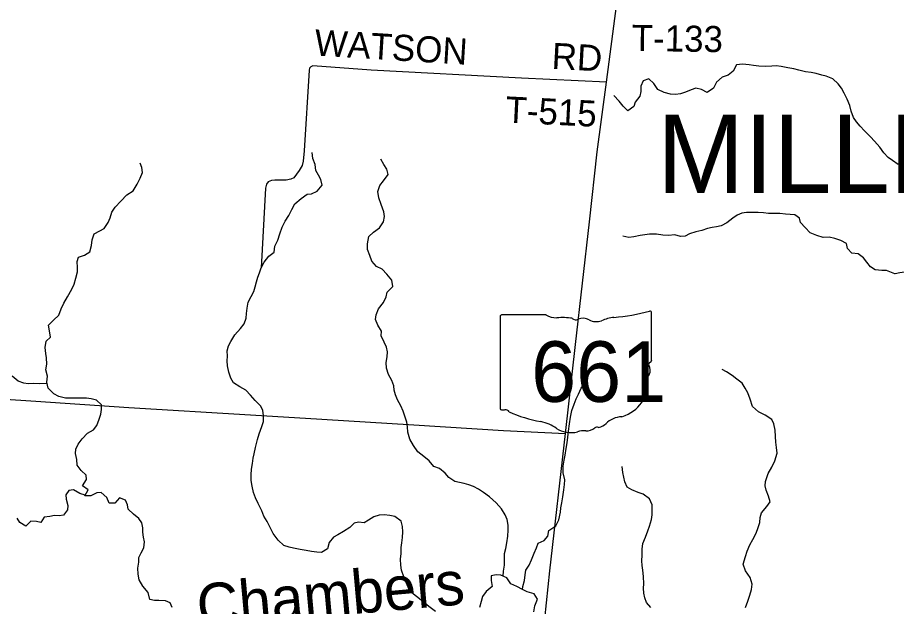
# Model space of a CAD drawing. Extents: x 1759416 to 2214760, y 252598 to 1116833.
# Drawn here: x 1958374 to 1968479, y 831751 to 838519 of the extents above; entities that cross this region are included whole.
import ezdxf

# ---------------------------------------------------------------- set-up
doc = ezdxf.new("R2010")
doc.units = 0
for name, color, linetype in [('GM_X_Minor_River', 7, 'Continuous'), ('GM_X_Minor_River_Text', 7, 'Continuous'), ('GM_X_State_Location', 7, 'Continuous'), ('GM_X_State_Route', 7, 'Continuous'), ('GM_X_State_Shield', 7, 'Continuous'), ('GM_X_Township_Road', 7, 'Continuous'), ('GM_X_Township_Road_Text', 7, 'Continuous'), ('GM_X_Township_Text', 7, 'Continuous')]:
    doc.layers.add(name, color=color, linetype=linetype)

msp = doc.modelspace()

# ---------------------------------------------------------------- linework, layer by layer
at = {"layer": 'GM_X_Minor_River'}
for points in [[(1968498, 836830), (1968435, 836876), (1968383, 836911), (1968336, 836966), (1968287, 837031), (1968226, 837098), (1968180, 837149), (1968111, 837216), (1968064, 837270), (1968019, 837321), (1967985, 837372), (1967958, 837442), (1967943, 837507), (1967914, 837581), (1967877, 837652), (1967848, 837707), (1967810, 837757), (1967749, 837814), (1967673, 837847), (1967621, 837858), (1967556, 837875), (1967500, 837886), (1967432, 837897), (1967356, 837914), (1967300, 837929), (1967230, 837941), (1967152, 837955), (1967098, 837963), (1967048, 837962), (1966968, 837957), (1966898, 837960), (1966836, 837969), (1966784, 837976), (1966710, 837985), (1966640, 837974), (1966603, 837904), (1966545, 837858), (1966474, 837835), (1966411, 837776), (1966374, 837706), (1966304, 837657), (1966238, 837694), (1966172, 837707), (1966120, 837688), (1966052, 837661), (1965995, 837643), (1965939, 837636), (1965883, 837639), (1965807, 837656), (1965736, 837693), (1965689, 837762), (1965633, 837813), (1965567, 837791), (1965540, 837730), (1965539, 837671), (1965527, 837617), (1965476, 837548), (1965461, 837496), (1965390, 837447), (1965337, 837500), (1965290, 837559), (1965230, 837623)], [(1961415, 836109), (1961452, 836178), (1961491, 836246), (1961526, 836314), (1961561, 836377), (1961636, 836439), (1961702, 836490), (1961752, 836493), (1961817, 836522), (1961876, 836594), (1961859, 836658), (1961835, 836709), (1961802, 836763), (1961795, 836831), (1961770, 836900), (1961763, 836968)], [(1959024, 835455), (1959045, 835523), (1959064, 835595), (1959061, 835645), (1959060, 835715), (1959076, 835767), (1959143, 835788), (1959203, 835828), (1959222, 835899), (1959233, 835966), (1959256, 836035), (1959321, 836069), (1959371, 836096), (1959414, 836162), (1959437, 836219), (1959458, 836281), (1959497, 836341), (1959563, 836408), (1959632, 836480), (1959703, 836527), (1959750, 836604), (1959783, 836674), (1959812, 836738), (1959803, 836794), (1959782, 836845)], [(1963958, 832098), (1963960, 832156), (1963974, 832224), (1963971, 832284), (1963972, 832358), (1963987, 832418), (1963998, 832482), (1964011, 832558), (1964016, 832628), (1964015, 832686), (1964004, 832751), (1963982, 832805), (1963937, 832872), (1963876, 832941), (1963801, 833012), (1963732, 833059), (1963674, 833098), (1963616, 833129), (1963563, 833148), (1963509, 833164), (1963457, 833177), (1963403, 833186), (1963334, 833231), (1963290, 833282), (1963225, 833337), (1963159, 833360), (1963108, 833423), (1963045, 833474), (1962977, 833529), (1962926, 833602), (1962883, 833674), (1962862, 833755), (1962857, 833815), (1962848, 833869), (1962807, 833996), (1962780, 834057), (1962741, 834127), (1962718, 834182), (1962705, 834236), (1962701, 834286), (1962678, 834349), (1962639, 834416), (1962614, 834488), (1962611, 834556), (1962622, 834620), (1962627, 834676), (1962617, 834731), (1962590, 834787), (1962555, 834862), (1962558, 834916), (1962517, 834983), (1962489, 835049), (1962498, 835103), (1962525, 835171), (1962582, 835243), (1962611, 835310), (1962622, 835362), (1962687, 835430), (1962676, 835502), (1962621, 835569), (1962567, 835626), (1962500, 835659), (1962446, 835718), (1962423, 835784), (1962398, 835853), (1962399, 835917), (1962412, 836001), (1962467, 836052), (1962534, 836104), (1962583, 836173), (1962591, 836231), (1962584, 836285), (1962553, 836370), (1962526, 836447), (1962517, 836521), (1962540, 836589), (1962583, 836644), (1962634, 836714), (1962619, 836778), (1962584, 836829), (1962550, 836893)], [(1968462, 835574), (1968364, 835612), (1968312, 835611), (1968236, 835618), (1968180, 835654), (1968139, 835707), (1968099, 835758), (1968038, 835805), (1967968, 835810), (1967915, 835863), (1967904, 835921), (1967838, 835956), (1967772, 835979), (1967704, 835996), (1967636, 835993), (1967563, 836014), (1967489, 836043), (1967430, 836106), (1967378, 836163), (1967365, 836213), (1967310, 836252), (1967258, 836256), (1967204, 836261), (1967140, 836266), (1967007, 836268), (1966952, 836273), (1966890, 836278), (1966823, 836278), (1966757, 836277), (1966701, 836270), (1966649, 836247), (1966598, 836213), (1966530, 836160), (1966463, 836125), (1966411, 836113), (1966359, 836106), (1966307, 836095), (1966240, 836072), (1966172, 836055), (1966100, 836035), (1966049, 836008), (1965999, 836003), (1965927, 836022), (1965863, 836013), (1965795, 836017), (1965721, 836031), (1965641, 836030), (1965587, 836022), (1965533, 836013), (1965459, 835998), (1965404, 835993), (1965333, 836008)], [(1963181, 831691), (1963101, 831752), (1963032, 831807), (1962961, 831866), (1962909, 831907), (1962864, 831974), (1962841, 832028), (1962814, 832091), (1962789, 832167), (1962782, 832224), (1962778, 832296), (1962783, 832360), (1962786, 832428), (1962793, 832482), (1962798, 832542), (1962803, 832608), (1962800, 832669), (1962786, 832731), (1962713, 832784), (1962655, 832797), (1962589, 832804), (1962531, 832799), (1962471, 832779), (1962410, 832742), (1962360, 832711), (1962294, 832718), (1962244, 832708), (1962195, 832657), (1962122, 832612), (1962058, 832574), (1962005, 832547), (1961956, 832484), (1961937, 832412), (1961867, 832372), (1961815, 832375), (1961755, 832384), (1961691, 832395), (1961623, 832406), (1961547, 832421), (1961495, 832432), (1961436, 832452), (1961370, 832513), (1961313, 832588), (1961280, 832659), (1961243, 832728), (1961206, 832790), (1961181, 832849), (1961140, 832934), (1961109, 833000), (1961085, 833059), (1961070, 833133), (1961061, 833199), (1961060, 833264), (1961063, 833330), (1961074, 833392), (1961083, 833454), (1961093, 833506), (1961110, 833578), (1961132, 833668), (1961151, 833736), (1961182, 833818), (1961201, 833877), (1961203, 833944), (1961192, 834002), (1961169, 834052), (1961104, 834117), (1961051, 834180), (1960999, 834235), (1960928, 834274), (1960856, 834321), (1960827, 834376), (1960802, 834444), (1960787, 834515), (1960782, 834575), (1960788, 834629), (1960785, 834689), (1960798, 834745), (1960825, 834797), (1960872, 834871), (1960937, 834946), (1960980, 834999), (1961002, 835065), (1961007, 835119), (1961012, 835179), (1961027, 835249), (1961058, 835315), (1961091, 835369), (1961107, 835425), (1961120, 835483), (1961135, 835535), (1961156, 835587), (1961176, 835643), (1961209, 835708), (1961262, 835776), (1961323, 835823), (1961330, 835891), (1961367, 835961), (1961390, 836035), (1961415, 836109)], [(1969303, 835485), (1969249, 835476), (1969194, 835500), (1969142, 835503), (1969091, 835497), (1969033, 835492), (1968979, 835493), (1968926, 835509), (1968872, 835540), (1968816, 835570), (1968762, 835591), (1968703, 835605), (1968637, 835604), (1968572, 835591), (1968520, 835585), (1968466, 835574), (1968462, 835574)], [(1960151, 831738), (1960130, 831794), (1960076, 831815), (1959998, 831820), (1959948, 831821), (1959896, 831831), (1959877, 831912), (1959814, 831983), (1959773, 832058), (1959760, 832120), (1959757, 832190), (1959770, 832258), (1959770, 832312), (1959795, 832366), (1959824, 832424), (1959835, 832494), (1959822, 832546), (1959814, 832603), (1959813, 832655), (1959802, 832711), (1959770, 832762), (1959707, 832811), (1959646, 832870), (1959636, 832920), (1959615, 832972), (1959547, 833001), (1959491, 832936), (1959427, 832939), (1959399, 833003), (1959336, 833062), (1959284, 833057), (1959217, 833022), (1959149, 833023), (1959186, 833090), (1959119, 833139), (1959168, 833209), (1959161, 833259), (1959105, 833312), (1959060, 833375), (1959057, 833441), (1959038, 833509), (1959043, 833560), (1959069, 833615), (1959116, 833679), (1959179, 833742), (1959248, 833779), (1959284, 833831), (1959313, 833903), (1959330, 833961), (1959339, 834013), (1959340, 834069), (1959280, 834122), (1959221, 834137), (1959167, 834145), (1959105, 834146), (1959053, 834145), (1958986, 834144), (1958924, 834145), (1958849, 834162), (1958791, 834193), (1958726, 834258), (1958711, 834328), (1958718, 834398), (1958697, 834471), (1958712, 834535), (1958708, 834607), (1958699, 834659), (1958690, 834727), (1958701, 834801), (1958752, 834847), (1958739, 834917), (1958730, 834984), (1958788, 835041), (1958849, 835098), (1958874, 835172), (1958905, 835238), (1958946, 835310), (1958997, 835397), (1959024, 835455)], [(1958714, 834312), (1958622, 834309), (1958556, 834314), (1958496, 834311), (1958444, 834316), (1958379, 834339), (1958313, 834398)], [(1966742, 831739), (1966769, 831811), (1966792, 831879), (1966813, 831947), (1966822, 832007), (1966797, 832085), (1966744, 832160), (1966717, 832235), (1966742, 832325), (1966761, 832387), (1966792, 832460), (1966829, 832520), (1966868, 832594), (1966891, 832660), (1966907, 832716), (1966914, 832772), (1966927, 832828), (1966988, 832899), (1967027, 832953), (1967008, 833019), (1966981, 833086), (1966971, 833136), (1966974, 833188), (1967005, 833280), (1967046, 833351), (1967081, 833425), (1967106, 833511), (1967101, 833579), (1967094, 833638), (1967089, 833704), (1967084, 833778), (1967069, 833849), (1967046, 833901), (1966970, 833950), (1966893, 833987), (1966825, 834048), (1966797, 834133), (1966771, 834205), (1966740, 834258), (1966707, 834317), (1966645, 834364), (1966590, 834404), (1966527, 834449), (1966475, 834476)], [(1964178, 831945), (1964185, 831980), (1964204, 832048), (1964211, 832114), (1964218, 832166), (1964257, 832224), (1964284, 832286), (1964315, 832362), (1964339, 832423), (1964360, 832479), (1964427, 832508), (1964471, 832560), (1964484, 832622), (1964563, 832677), (1964598, 832747), (1964615, 832833), (1964622, 832885), (1964633, 832941), (1964644, 833009), (1964655, 833091), (1964662, 833151), (1964666, 833207), (1964647, 833288), (1964648, 833362), (1964659, 833432), (1964670, 833490), (1964683, 833566), (1964692, 833630), (1964699, 833696), (1964708, 833766), (1964719, 833848), (1964730, 833926), (1964747, 834002), (1964774, 834076), (1964797, 834138), (1964824, 834192), (1964855, 834259), (1964893, 834315)], [(1965655, 831740), (1965606, 831797), (1965585, 831849), (1965575, 831903), (1965572, 831962), (1965575, 832012), (1965572, 832094), (1965563, 832166), (1965556, 832222), (1965552, 832277), (1965557, 832339), (1965556, 832409), (1965563, 832475), (1965592, 832547), (1965621, 832619), (1965640, 832673), (1965661, 832750), (1965670, 832802), (1965672, 832855), (1965669, 832917), (1965640, 832987), (1965567, 833043), (1965511, 833061), (1965437, 833090), (1965382, 833123), (1965355, 833184), (1965343, 833236), (1965332, 833292), (1965325, 833359)], [(1959152, 833028), (1959090, 833048), (1959018, 833093), (1958964, 833085), (1958929, 833034), (1958931, 832984), (1958950, 832913), (1958949, 832863), (1958902, 832799), (1958852, 832792), (1958800, 832797), (1958744, 832783), (1958680, 832778), (1958643, 832715), (1958591, 832727), (1958525, 832730), (1958470, 832675), (1958399, 832714), (1958371, 832766)], [(1964310, 831690), (1964320, 831758), (1964353, 831834), (1964312, 831896), (1964235, 831917), (1964179, 831944), (1964113, 831981), (1964044, 832012), (1963999, 832081), (1963929, 832110), (1963877, 832113), (1963821, 832101), (1963820, 832049), (1963831, 831979), (1963762, 831924), (1963719, 831866), (1963703, 831806), (1963686, 831740)]]:
    msp.add_lwpolyline(points, dxfattribs=at)
at = {"layer": 'GM_X_State_Route'}
msp.add_lwpolyline([(1963814, 825573), (1963821, 825713), (1963924, 826957), (1964062, 828200), (1964292, 830227), (1964312, 830423), (1964417, 831426), (1964494, 832162), (1964673, 833738), (1964788, 834760), (1964949, 836170), (1965039, 836976), (1965146, 837776), (1965262, 838653), (1965298, 838925), (1965524, 840559)], dxfattribs=at)
at = {"layer": 'GM_X_State_Shield'}
for p, q in [((1964450, 835102), (1963940, 835102)), ((1965663, 834575), (1965663, 835128)), ((1963923, 835084), (1963923, 834027)), ((1965663, 834576), (1965663, 834575))]:
    msp.add_line(p, q, dxfattribs=at)
for centre, major_axis, start_param, end_param in [((1963943, 835086), (20.2, 0), 1.712693, 3.28349), ((1964571, 835225), (196, 0), 4.042523, 4.731795), ((1965043, 836542), (1845, 0), 4.814394, 5.042369), ((1965644, 835130), (19.4, 0), 6.141152, 7.989035), ((1964636, 834509), (702, 0), 1.404758, 1.657858), ((1964795, 835091), (56.4, 0), 3.836095, 5.185415), ((1964878, 834969), (117, 0), 0.950623, 2.079405), ((1965029, 835137), (141, 0), 4.081561, 5.145723), ((1965279, 834779), (371, 0), 1.699011, 2.107814), ((1965659, 834535), (30, 0), 1.883978, 3.671073), ((1965468, 834465), (180, 0), 5.934695, 6.695948), ((1965642, 834573), (20.7, 0), 5.05454, 6.418171), ((1965732, 834344), (131, 0), 2.387724, 3.262537), ((1965147, 834274), (462, 0), 5.101752, 6.440018), ((1963943, 834025), (20.3, 0), 3.00124, 4.508301), ((1963946, 834133), (155, 0), 4.665946, 4.897461), ((1963978, 833966), (56, 0), 0.519207, 1.627899), ((1964684, 834915), (1333, 0), 4.195997, 4.488961), ((1965341, 833730), (253, 0), 1.647645, 2.488434), ((1964287, 833552), (417, 0), 0.823519, 1.323587), ((1964738, 833961), (265, 0), 4.026481, 4.996735), ((1964910, 833882), (141, 0), 4.691044, 5.507374), ((1965038, 833779), (39.7, 0), 1.147584, 2.315152), ((1965021, 833925), (149, 0), 4.937069, 5.64225), ((1964891, 833596), (217, 0), 1.495662, 1.94098)]:
    msp.add_ellipse(centre, major_axis=major_axis, ratio=0.8, start_param=start_param, end_param=end_param, dxfattribs=at)
at = {"layer": 'GM_X_Township_Road'}
for points in [[(1965146, 837776), (1964170, 837824), (1962438, 837916), (1961769, 837966), (1961747, 837952), (1961731, 837938), (1961725, 837913), (1961669, 836987), (1961659, 836870), (1961645, 836820), (1961613, 836760), (1961549, 836678), (1961515, 836660), (1961463, 836652), (1961333, 836652), (1961293, 836648), (1961256, 836632), (1961235, 836605), (1961226, 836557), (1961175, 835643)], [(1956205, 834273), (1956443, 834259), (1957132, 834211), (1957767, 834163), (1958582, 834112), (1959653, 834038), (1961051, 833952), (1961872, 833902), (1962930, 833840), (1963963, 833774), (1964673, 833738)]]:
    msp.add_lwpolyline(points, dxfattribs=at)

# ---------------------------------------------------------------- texts
at = {"layer": 'GM_X_Minor_River_Text'}
msp.add_text('Chambers', height=500, rotation=5.1373, dxfattribs=at).set_placement((1960458, 831503))
at = {"layer": 'GM_X_State_Location'}
msp.add_text('661', height=1, rotation=0, dxfattribs=at).set_placement((1964420, 834412))
for s in ['s', 'r']:
    msp.add_text(s, height=1, dxfattribs=at).set_placement((1964773, 834485))
at = {"layer": 'GM_X_State_Shield'}
msp.add_text('661', height=696.1, dxfattribs=at).set_placement((1964279, 834102))
at = {"layer": 'GM_X_Township_Road_Text'}
for s, rotation, p in [('T-133', 359.1569, (1965434, 838136)), ('WATSON', 356.4937, (1961781, 838084)), ('RD', 357.0388, (1964510, 837930)), ('T-515', 357.193, (1963979, 837314))]:
    msp.add_text(s, height=300, rotation=rotation, dxfattribs=at).set_placement(p)
at = {"layer": 'GM_X_Township_Text'}
msp.add_text('MILLER', height=900, rotation=0, dxfattribs=at).set_placement((1965727, 836503))

doc.saveas('drawing.dxf')
